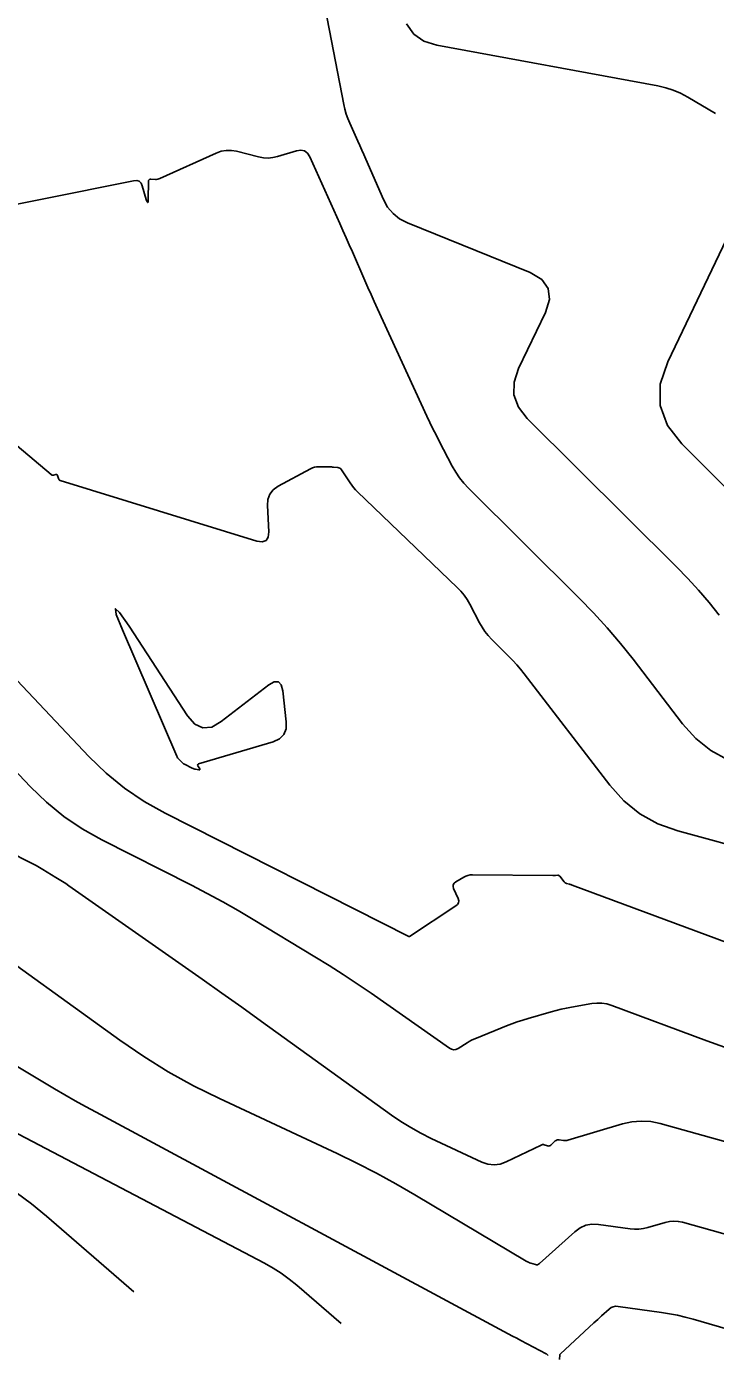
# Model space of a CAD drawing. Extents: x 1354696 to 1366163, y 660729 to 670380.
# Drawn here: x 1361169.7 to 1361216.2, y 664473.1 to 664563.1 of the extents above; entities that cross this region are included whole.
import ezdxf

# ---------------------------------------------------------------- set-up
doc = ezdxf.new("R2010")
doc.units = 0
doc.layers.add('R_Contours', color=7, linetype='Continuous')

msp = doc.modelspace()

# ---------------------------------------------------------------- linework, layer by layer
at = {"layer": 'R_Contours'}
for points in [[(1361216.507, 664523.335), (1361215.826, 664524.191), (1361215.118, 664525.022), (1361214.383, 664525.829), (1361213.62, 664526.612), (1361203.531, 664536.635), (1361202.936, 664537.4), (1361202.641, 664538.217), (1361202.645, 664539.086), (1361202.949, 664540.006), (1361204.762, 664543.791), (1361205.037, 664544.668), (1361204.956, 664545.407), (1361204.519, 664546.009), (1361203.725, 664546.473), (1361195.434, 664549.843), (1361194.911, 664550.112), (1361194.468, 664550.464), (1361194.104, 664550.897), (1361193.82, 664551.412), (1361192.621, 664554.142), (1361192.487, 664554.446), (1361192.353, 664554.749), (1361192.218, 664555.052), (1361192.082, 664555.355), (1361191.538, 664556.566), (1361191.411, 664556.872), (1361191.302, 664557.183), (1361191.212, 664557.501), (1361191.139, 664557.823), (1361189.876, 664564.328)], [(1361216.262, 664557.223), (1361214.38, 664558.329), (1361213.901, 664558.583), (1361213.405, 664558.793), (1361212.893, 664558.959), (1361212.365, 664559.08), (1361197.427, 664561.828), (1361196.548, 664562.108), (1361195.866, 664562.586), (1361195.381, 664563.263)], [(1361164.564, 664550.201), (1361176.939, 664552.683), (1361177.146, 664552.695), (1361177.314, 664552.64), (1361177.44, 664552.518), (1361177.526, 664552.328), (1361177.793, 664551.42), (1361177.849, 664551.259), (1361177.889, 664551.208), (1361177.915, 664551.268), (1361177.925, 664551.438), (1361177.939, 664552.632), (1361177.95, 664552.701), (1361177.98, 664552.749), (1361178.03, 664552.776), (1361178.099, 664552.783), (1361178.415, 664552.768), (1361178.493, 664552.769), (1361178.569, 664552.779), (1361178.644, 664552.798), (1361178.717, 664552.826), (1361182.526, 664554.545), (1361182.862, 664554.666), (1361183.203, 664554.726), (1361183.55, 664554.726), (1361183.901, 664554.665), (1361185.384, 664554.287), (1361185.705, 664554.227), (1361186.025, 664554.212), (1361186.345, 664554.242), (1361186.663, 664554.316), (1361187.935, 664554.702), (1361188.23, 664554.749), (1361188.48, 664554.696), (1361188.684, 664554.542), (1361188.843, 664554.289), (1361190.867, 664549.786), (1361191.081, 664549.308), (1361191.294, 664548.829), (1361191.507, 664548.35), (1361191.718, 664547.87), (1361192.561, 664545.95), (1361192.773, 664545.47), (1361192.987, 664544.992), (1361193.203, 664544.514), (1361193.421, 664544.037), (1361196.757, 664536.788), (1361196.958, 664536.36), (1361197.163, 664535.934), (1361197.375, 664535.511), (1361197.591, 664535.091), (1361198.469, 664533.415), (1361198.702, 664533.006), (1361198.965, 664532.619), (1361199.257, 664532.254), (1361199.578, 664531.91), (1361207.065, 664524.473), (1361208.021, 664523.491), (1361208.943, 664522.479), (1361209.831, 664521.437), (1361210.684, 664520.365), (1361214.029, 664516.015), (1361214.926, 664515.019), (1361215.945, 664514.203), (1361217.086, 664513.569)], [(1361220.175, 664528.752), (1361213.983, 664534.903), (1361213.004, 664536.162), (1361212.518, 664537.507), (1361212.525, 664538.937), (1361213.025, 664540.452), (1361217.989, 664550.811)], [(1361219.319, 664507.243), (1361213.702, 664508.781), (1361212.363, 664509.262), (1361211.152, 664509.935), (1361210.071, 664510.801), (1361209.119, 664511.859), (1361203.326, 664519.39), (1361203.083, 664519.695), (1361202.831, 664519.991), (1361202.569, 664520.279), (1361202.297, 664520.558), (1361201.14, 664521.707), (1361200.9, 664521.965), (1361200.681, 664522.239), (1361200.484, 664522.529), (1361200.308, 664522.835), (1361199.651, 664524.091), (1361199.475, 664524.397), (1361199.276, 664524.685), (1361199.055, 664524.957), (1361198.81, 664525.211), (1361192.076, 664531.676), (1361191.935, 664531.818), (1361191.803, 664531.968), (1361191.679, 664532.124), (1361191.563, 664532.287), (1361190.975, 664533.166), (1361190.93, 664533.22), (1361190.877, 664533.261), (1361190.816, 664533.289), (1361190.747, 664533.304), (1361190.455, 664533.337), (1361190.382, 664533.344), (1361190.309, 664533.349), (1361190.235, 664533.353), (1361190.162, 664533.355), (1361189.433, 664533.365), (1361189.289, 664533.358), (1361189.15, 664533.334), (1361189.015, 664533.291), (1361188.884, 664533.23), (1361186.709, 664532.049), (1361186.372, 664531.809), (1361186.137, 664531.512), (1361186.005, 664531.156), (1361185.977, 664530.743), (1361186.067, 664528.975), (1361186.034, 664528.604), (1361185.89, 664528.377), (1361185.634, 664528.293), (1361185.267, 664528.351), (1361171.984, 664532.441), (1361171.94, 664532.46), (1361171.905, 664532.487), (1361171.878, 664532.523), (1361171.86, 664532.567), (1361171.799, 664532.774), (1361171.783, 664532.809), (1361171.759, 664532.832), (1361171.728, 664532.843), (1361171.689, 664532.84), (1361171.517, 664532.806), (1361171.476, 664532.802), (1361171.437, 664532.807), (1361171.4, 664532.822), (1361171.365, 664532.845), (1361153.526, 664547.849)], [(1361160.943, 664521.27), (1361169.965, 664511.762), (1361171.056, 664510.706), (1361172.225, 664509.754), (1361173.472, 664508.907), (1361174.797, 664508.165), (1361180.855, 664505.101), (1361181.912, 664504.554), (1361182.957, 664503.988), (1361183.992, 664503.402), (1361185.016, 664502.797), (1361189.185, 664500.282), (1361190.152, 664499.688), (1361191.108, 664499.077), (1361192.053, 664498.451), (1361192.988, 664497.808), (1361198.275, 664494.106), (1361198.421, 664494.029), (1361198.569, 664494), (1361198.718, 664494.021), (1361198.868, 664494.09), (1361199.471, 664494.466), (1361199.623, 664494.557), (1361199.779, 664494.641), (1361199.938, 664494.718), (1361200.101, 664494.788), (1361202.139, 664495.613), (1361202.5, 664495.753), (1361202.863, 664495.884), (1361203.23, 664496.004), (1361203.601, 664496.115), (1361205.16, 664496.559), (1361205.498, 664496.651), (1361205.837, 664496.734), (1361206.179, 664496.808), (1361206.523, 664496.873), (1361207.903, 664497.116), (1361208.245, 664497.154), (1361208.584, 664497.147), (1361208.919, 664497.093), (1361209.249, 664496.994), (1361215.681, 664494.606), (1361216.867, 664494.18)], [(1361168.68, 664519.328), (1361173.923, 664513.802), (1361175.084, 664512.679), (1361176.327, 664511.666), (1361177.654, 664510.765), (1361179.063, 664509.976), (1361195.54, 664501.642), (1361195.546, 664501.639), (1361195.551, 664501.638), (1361195.562, 664501.636), (1361195.565, 664501.636), (1361195.568, 664501.636), (1361195.57, 664501.637), (1361195.573, 664501.638), (1361198.712, 664503.706), (1361198.831, 664503.81), (1361198.896, 664503.93), (1361198.906, 664504.065), (1361198.862, 664504.217), (1361198.564, 664504.888), (1361198.525, 664505.023), (1361198.536, 664505.142), (1361198.596, 664505.246), (1361198.706, 664505.333), (1361199.246, 664505.651), (1361199.383, 664505.72), (1361199.526, 664505.77), (1361199.674, 664505.799), (1361199.828, 664505.808), (1361205.271, 664505.77), (1361205.312, 664505.77), (1361205.353, 664505.771), (1361205.394, 664505.772), (1361205.435, 664505.774), (1361205.598, 664505.784), (1361205.636, 664505.782), (1361205.671, 664505.772), (1361205.702, 664505.753), (1361205.729, 664505.725), (1361206.024, 664505.342), (1361206.057, 664505.304), (1361206.095, 664505.274), (1361206.138, 664505.25), (1361206.185, 664505.233), (1361206.383, 664505.179), (1361206.432, 664505.165), (1361206.481, 664505.15), (1361206.53, 664505.133), (1361206.578, 664505.116), (1361224.729, 664498.377)], [(1361168.572, 664507.345), (1361169.895, 664506.676), (1361170.126, 664506.556), (1361170.354, 664506.433), (1361170.58, 664506.305), (1361170.804, 664506.173), (1361171.694, 664505.636), (1361171.915, 664505.5), (1361172.134, 664505.36), (1361172.35, 664505.216), (1361172.564, 664505.069), (1361180.216, 664499.712), (1361181.561, 664498.767), (1361182.903, 664497.818), (1361184.241, 664496.865), (1361185.577, 664495.907), (1361194.357, 664489.59), (1361195.001, 664489.149), (1361195.663, 664488.74), (1361196.344, 664488.362), (1361197.044, 664488.016), (1361200.472, 664486.418), (1361200.884, 664486.274), (1361201.295, 664486.228), (1361201.706, 664486.28), (1361202.116, 664486.428), (1361204.466, 664487.561), (1361204.52, 664487.581), (1361204.575, 664487.591), (1361204.631, 664487.59), (1361204.688, 664487.578), (1361204.916, 664487.509), (1361204.972, 664487.498), (1361205.024, 664487.503), (1361205.073, 664487.521), (1361205.119, 664487.554), (1361205.433, 664487.838), (1361205.491, 664487.88), (1361205.553, 664487.908), (1361205.619, 664487.92), (1361205.69, 664487.917), (1361205.984, 664487.876), (1361206.057, 664487.869), (1361206.13, 664487.871), (1361206.202, 664487.88), (1361206.273, 664487.897), (1361209.966, 664488.991), (1361210.605, 664489.135), (1361211.245, 664489.186), (1361211.887, 664489.146), (1361212.528, 664489.014), (1361222.773, 664486.169)], [(1361165.861, 664501.941), (1361176.01, 664494.639), (1361177.622, 664493.535), (1361179.281, 664492.51), (1361180.986, 664491.564), (1361182.738, 664490.697), (1361190.687, 664486.991), (1361192.027, 664486.345), (1361193.35, 664485.666), (1361194.655, 664484.954), (1361195.942, 664484.208), (1361203.472, 664479.719), (1361203.543, 664479.679), (1361203.617, 664479.644), (1361203.693, 664479.613), (1361203.77, 664479.587), (1361204.085, 664479.492), (1361204.161, 664479.478), (1361204.233, 664479.483), (1361204.301, 664479.509), (1361204.364, 664479.554), (1361206.751, 664481.71), (1361207.107, 664481.973), (1361207.493, 664482.142), (1361207.907, 664482.218), (1361208.349, 664482.2), (1361210.483, 664481.9), (1361210.785, 664481.874), (1361211.086, 664481.88), (1361211.384, 664481.918), (1361211.679, 664481.989), (1361212.856, 664482.338), (1361213.151, 664482.404), (1361213.446, 664482.428), (1361213.741, 664482.409), (1361214.037, 664482.348), (1361218.754, 664481.038)], [(1361190.956, 664475.505), (1361187.961, 664478.101), (1361187.451, 664478.518), (1361186.919, 664478.903), (1361186.366, 664479.257), (1361185.792, 664479.579), (1361155.31, 664495.538)], [(1361168.559, 664493.174), (1361171.596, 664491.364), (1361172.29, 664490.955), (1361172.988, 664490.555), (1361173.691, 664490.162), (1361174.398, 664489.777), (1361201.961, 664474.973), (1361202.248, 664474.819), (1361202.535, 664474.666), (1361202.822, 664474.514), (1361203.11, 664474.363), (1361204.806, 664473.475), (1361204.822, 664473.466), (1361204.838, 664473.456), (1361204.853, 664473.445), (1361204.867, 664473.434), (1361204.952, 664473.36)], [(1361176.959, 664477.65), (1361171.054, 664482.768), (1361170.049, 664483.59), (1361169.001, 664484.349)], [(1361220.462, 664474.15), (1361214.745, 664475.801), (1361214.214, 664475.944), (1361213.68, 664476.068), (1361213.141, 664476.173), (1361212.598, 664476.26), (1361209.672, 664476.671), (1361209.505, 664476.678), (1361209.349, 664476.649), (1361209.204, 664476.585), (1361209.069, 664476.486), (1361208.553, 664476.02), (1361208.425, 664475.904), (1361208.296, 664475.787), (1361208.168, 664475.669), (1361208.04, 664475.552), (1361205.785, 664473.473), (1361205.761, 664473.446), (1361205.744, 664473.416), (1361205.733, 664473.383), (1361205.729, 664473.347), (1361205.724, 664473.129), (1361205.724, 664473.125), (1361205.723, 664473.121), (1361205.722, 664473.117), (1361205.72, 664473.114), (1361205.706, 664473.093)]]:
    msp.add_lwpolyline(points, dxfattribs=at)
msp.add_lwpolyline([(1361187.242, 664515.669), (1361187.09, 664515.287), (1361186.798, 664514.997), (1361186.365, 664514.801), (1361181.334, 664513.299), (1361181.29, 664513.279), (1361181.268, 664513.25), (1361181.266, 664513.214), (1361181.285, 664513.17), (1361181.402, 664512.977), (1361181.421, 664512.936), (1361181.419, 664512.909), (1361181.395, 664512.897), (1361181.35, 664512.9), (1361181.121, 664512.941), (1361181.065, 664512.953), (1361181.01, 664512.969), (1361180.956, 664512.989), (1361180.904, 664513.013), (1361180.367, 664513.285), (1361180.312, 664513.316), (1361180.26, 664513.351), (1361180.212, 664513.39), (1361180.167, 664513.434), (1361179.993, 664513.617), (1361179.952, 664513.665), (1361179.915, 664513.715), (1361179.883, 664513.769), (1361179.856, 664513.825), (1361176.182, 664522.355), (1361175.769, 664523.395), (1361175.706, 664523.782), (1361175.994, 664523.516), (1361176.633, 664522.596), (1361180.588, 664516.54), (1361181.078, 664515.982), (1361181.621, 664515.732), (1361182.216, 664515.79), (1361182.863, 664516.155), (1361186.07, 664518.63), (1361186.44, 664518.845), (1361186.722, 664518.85), (1361186.914, 664518.644), (1361187.018, 664518.228), (1361187.253, 664516.143)], close=True, dxfattribs=at)

doc.saveas('drawing.dxf')
